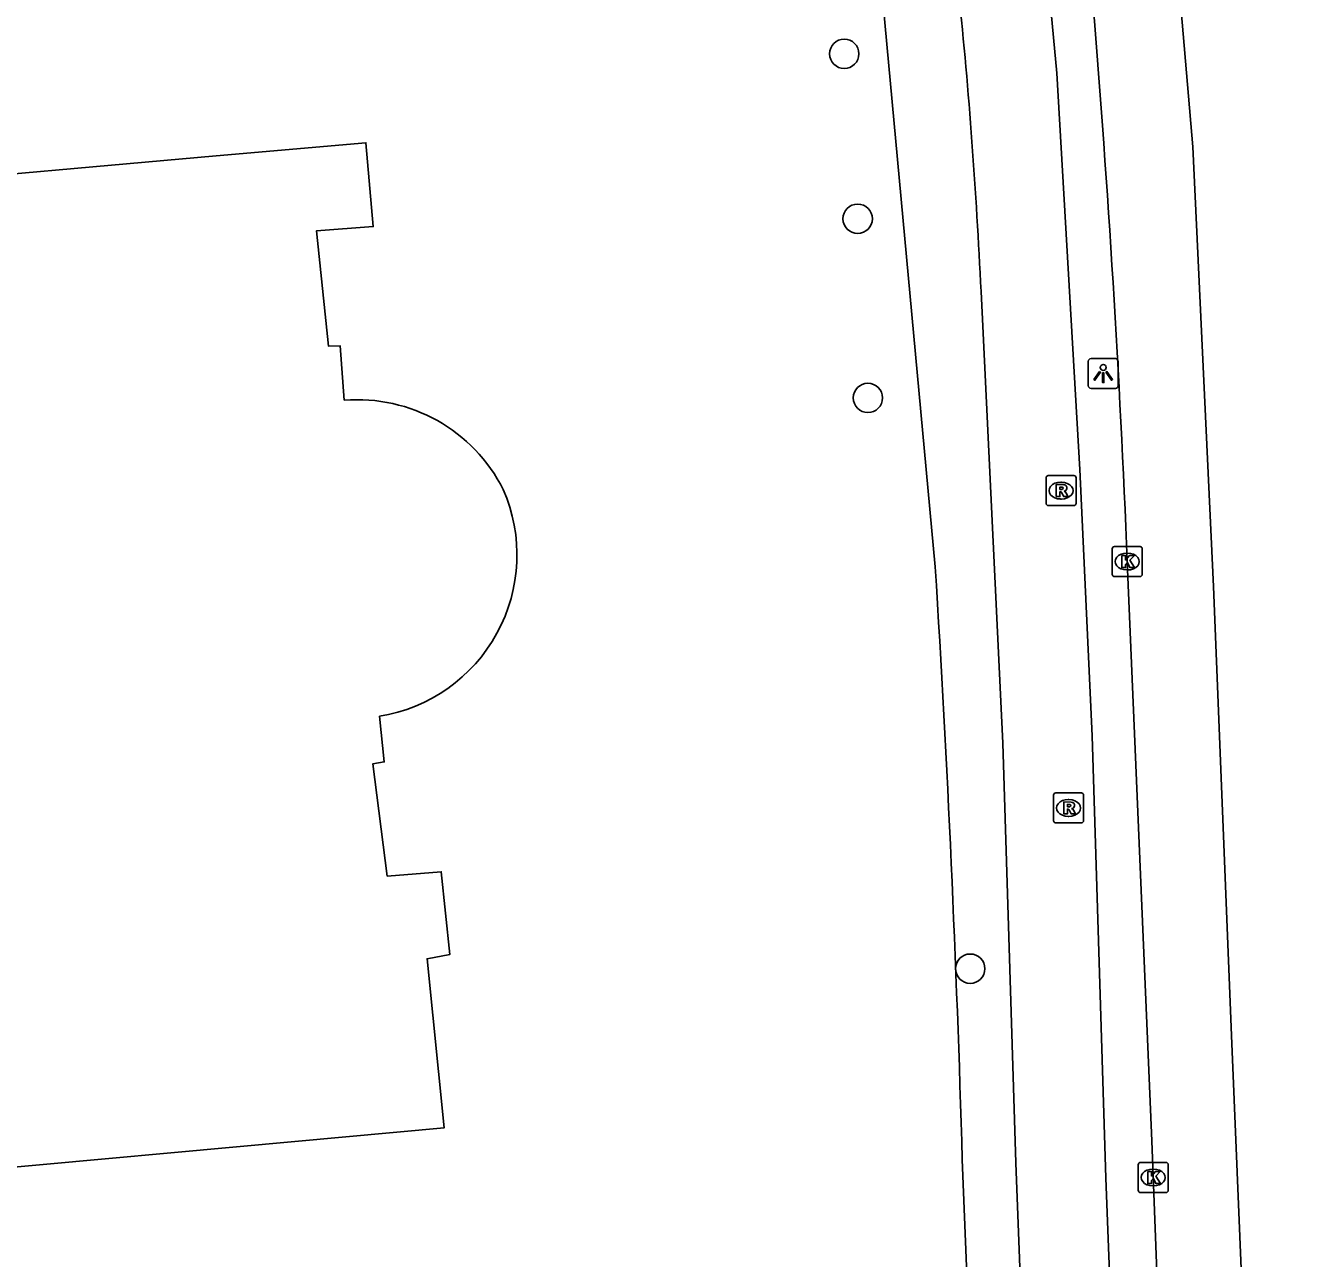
# Model space of a CAD drawing. Extents: x 159718 to 160783, y 383290 to 384030.
# Drawn here: x 160645.87 to 160688.44, y 383360.27 to 383401.3 of the extents above; entities that cross this region are included whole.
import ezdxf

# ---------------------------------------------------------------- set-up
doc = ezdxf.new("R2010")
doc.units = 0
for name, color, linetype in [('IMGEO_Boom', 7, 'Continuous'), ('IMGEO_Fietspad_gesloten', 7, 'Continuous'), ('IMGEO_Kolk', 7, 'Continuous'), ('IMGEO_Lichtpunt', 7, 'Continuous'), ('IMGEO_Pand', 7, 'Continuous'), ('IMGEO_Rijbaan_lokaal_gesloten', 7, 'Continuous'), ('IMGEO_Rioolput', 7, 'Continuous'), ('IMGEO_Voetpad_open', 7, 'Continuous')]:
    doc.layers.add(name, color=color, linetype=linetype)

msp = doc.modelspace()

# ---------------------------------------------------------------- linework, layer by layer
at = {"layer": 'IMGEO_Boom'}
for centre in [(160673.121, 383400.364), (160673.568, 383394.874), (160673.909, 383388.912), (160677.314, 383369.913)]:
    msp.add_circle(centre, 0.489, dxfattribs=at)
at = {"layer": 'IMGEO_Fietspad_gesloten'}
for points in [[(160683.062, 383310.21), (160683.056, 383331.059), (160681.827, 383362.938), (160681.376, 383377.667), (160680.963, 383386.524), (160680.195, 383399.717), (160674.164, 383464.304), (160673.091, 383471.483), (160672.42, 383477.341), (160672.113, 383479.631), (160670.363, 383492.142), (160669.616, 383497.819), (160669.325, 383500)], [(160677.674, 383392.45), (160678.396, 383377.425), (160678.836, 383363.45), (160680.179, 383328.431), (160680.343, 383312.731)]]:
    msp.add_lwpolyline(points, dxfattribs=at)
msp.add_arc((160494.885, 383383.85), 182.991, 2.69385, 5.82299, dxfattribs=at)
at = {"layer": 'IMGEO_Kolk'}
for p, q in [((160682.039, 383383.038), (160682.039, 383383.89)), ((160682.114, 383383.964), (160682.966, 383383.964)), ((160682.527, 383383.744), (160682.552, 383383.744)), ((160683.04, 383383.89), (160683.04, 383383.038)), ((160682.966, 383382.964), (160682.114, 383382.964)), ((160682.55, 383383.184), (160682.525, 383383.184)), ((160682.903, 383362.537), (160682.903, 383363.389)), ((160682.978, 383363.463), (160683.83, 383363.463)), ((160683.391, 383363.243), (160683.416, 383363.243)), ((160683.904, 383363.389), (160683.904, 383362.537)), ((160683.83, 383362.463), (160682.978, 383362.463)), ((160683.414, 383362.683), (160683.389, 383362.683))]:
    msp.add_line(p, q, dxfattribs=at)
for points in [[(160682.039, 383383.038), (160682.039, 383383.89)], [(160682.114, 383383.964), (160682.966, 383383.964)], [(160682.36, 383383.664), (160682.483, 383383.664), (160682.483, 383383.513), (160682.613, 383383.664), (160682.777, 383383.664), (160682.631, 383383.513), (160682.784, 383383.264), (160682.632, 383383.264), (160682.547, 383383.428), (160682.483, 383383.361), (160682.483, 383383.264), (160682.36, 383383.264), (160682.36, 383383.664)], [(160683.04, 383383.89), (160683.04, 383383.038)], [(160682.966, 383382.964), (160682.114, 383382.964)], [(160682.903, 383362.537), (160682.903, 383363.389)], [(160682.978, 383363.463), (160683.83, 383363.463)], [(160683.904, 383363.389), (160683.904, 383362.537)], [(160683.224, 383363.163), (160683.347, 383363.163), (160683.347, 383363.012), (160683.477, 383363.163), (160683.641, 383363.163), (160683.495, 383363.012), (160683.648, 383362.763), (160683.496, 383362.763), (160683.411, 383362.927), (160683.347, 383362.86), (160683.347, 383362.763), (160683.224, 383362.763), (160683.224, 383363.163)], [(160683.83, 383362.463), (160682.978, 383362.463)]]:
    msp.add_lwpolyline(points, dxfattribs=at)
for centre, start, end in [((160682.116, 383383.888), 91.552, 178.448), ((160682.116, 383383.888), 91.552, 178.448), ((160682.964, 383383.888), 1.552, 88.448), ((160682.964, 383383.888), 1.552, 88.448), ((160682.116, 383383.04), 181.552, 268.448), ((160682.116, 383383.04), 181.552, 268.448), ((160682.964, 383383.04), 271.552, 358.448), ((160682.964, 383383.04), 271.552, 358.448), ((160682.98, 383363.387), 91.552, 178.448), ((160682.98, 383363.387), 91.552, 178.448), ((160683.828, 383363.387), 1.552, 88.448), ((160683.828, 383363.387), 1.552, 88.448), ((160682.98, 383362.539), 181.552, 268.448), ((160682.98, 383362.539), 181.552, 268.448), ((160683.828, 383362.539), 271.552, 358.448), ((160683.828, 383362.539), 271.552, 358.448)]:
    msp.add_arc(centre, 0.0765, start, end, dxfattribs=at)
for centre, major_axis, ratio, start_param, end_param in [((160682.526, 383383.464), (-0.387, 0.002), 0.722429, 4.712389, 7.853982), ((160682.551, 383383.464), (-0.39, 0.002), 0.717154, 1.570796, 4.712389), ((160683.39, 383362.963), (-0.387, 0.002), 0.722429, 4.712389, 7.853982), ((160683.415, 383362.963), (-0.39, 0.002), 0.717154, 1.570796, 4.712389)]:
    msp.add_ellipse(centre, major_axis=major_axis, ratio=ratio, start_param=start_param, end_param=end_param, dxfattribs=at)
at = {"layer": 'IMGEO_Lichtpunt'}
for p, q in [((160681.242, 383390.127), (160681.242, 383389.32)), ((160681.242, 383390.127), (160681.242, 383389.32)), ((160682.144, 383390.222), (160681.336, 383390.222)), ((160682.144, 383390.222), (160681.336, 383390.222)), ((160682.238, 383389.32), (160682.238, 383390.127)), ((160682.238, 383389.32), (160682.238, 383390.127)), ((160681.336, 383389.226), (160682.144, 383389.226)), ((160681.336, 383389.226), (160682.144, 383389.226))]:
    msp.add_line(p, q, dxfattribs=at)
for points in [[(160681.616, 383389.791), (160681.655, 383389.763), (160681.467, 383389.501), (160681.429, 383389.528), (160681.616, 383389.791)], [(160681.718, 383389.743), (160681.765, 383389.743), (160681.765, 383389.421), (160681.718, 383389.421), (160681.718, 383389.743)], [(160681.828, 383389.763), (160681.866, 383389.79), (160682.053, 383389.528), (160682.014, 383389.5), (160681.828, 383389.763)]]:
    msp.add_lwpolyline(points, dxfattribs=at)
msp.add_circle((160681.741, 383389.925), 0.0994, dxfattribs=at)
for centre, start, end in [((160681.336, 383390.127), 90, 180), ((160681.336, 383390.127), 90, 180), ((160682.144, 383390.127), 0, 90), ((160682.144, 383390.127), 0, 90), ((160681.336, 383389.32), 180, 270), ((160681.336, 383389.32), 180, 270), ((160682.144, 383389.32), 270, 0), ((160682.144, 383389.32), 270, 360)]:
    msp.add_arc(centre, 0.0946, start, end, dxfattribs=at)
at = {"layer": 'IMGEO_Pand'}
for points in [[(160608.764, 383391.567), (160610.066, 383391.706), (160610.13, 383391.11), (160641.215, 383393.681), (160641.012, 383395.972), (160652.218, 383396.965), (160657.198, 383397.406), (160657.445, 383394.612), (160655.557, 383394.475), (160655.951, 383390.638), (160656.337, 383390.645), (160656.477, 383388.835)], [(160657.646, 383378.319), (160657.809, 383376.797), (160657.431, 383376.735), (160657.907, 383372.996), (160659.707, 383373.138), (160659.992, 383370.383), (160659.234, 383370.242), (160659.807, 383364.617), (160654.828, 383364.163), (160644.378, 383363.211)]]:
    msp.add_lwpolyline(points, dxfattribs=at)
for centre, radius, start, end in [((160656.909, 383383.404), 5.448, 26.8207, 94.544), ((160656.795, 383383.684), 5.432, 279.0141, 23.6405)]:
    msp.add_arc(centre, radius, start, end, dxfattribs=at)
at = {"layer": 'IMGEO_Rijbaan_lokaal_gesloten'}
for points in [[(160672.693, 383514.746), (160672.701, 383511.529), (160672.768, 383509.543), (160672.874, 383507.545), (160673.051, 383505.508), (160673.287, 383503.494), (160673.515, 383501.492), (160674.506, 383494.798), (160675.922, 383485.772), (160676.992, 383479.098), (160677.704, 383473.245), (160678.264, 383467.07), (160680.144, 383447.35), (160682.838, 383418.529), (160684.05, 383405.189), (160684.722, 383397.271), (160685.411, 383382.629), (160686.008, 383367.691), (160687.031, 383343.071), (160687.939, 383321.085), (160688.438, 383309.677)], [(160682.54, 383383.464), (160683.357, 383364.181), (160685.428, 383309.994)]]:
    msp.add_lwpolyline(points, dxfattribs=at)
msp.add_arc((160240.19, 383365.551), 442.713, 2.3189, 4.72656, dxfattribs=at)
at = {"layer": 'IMGEO_Rioolput'}
for p, q in [((160679.837, 383385.4), (160679.837, 383386.252)), ((160679.912, 383386.326), (160680.764, 383386.326)), ((160680.838, 383386.252), (160680.838, 383385.4)), ((160680.325, 383386.106), (160680.35, 383386.106)), ((160680.348, 383385.546), (160680.323, 383385.546)), ((160680.764, 383385.326), (160679.912, 383385.326)), ((160680.088, 383374.837), (160680.088, 383375.689)), ((160680.163, 383375.763), (160681.015, 383375.763)), ((160681.089, 383375.689), (160681.089, 383374.837)), ((160680.576, 383375.543), (160680.601, 383375.543)), ((160681.015, 383374.763), (160680.163, 383374.763)), ((160680.599, 383374.983), (160680.574, 383374.983))]:
    msp.add_line(p, q, dxfattribs=at)
for points in [[(160679.837, 383385.4), (160679.837, 383386.252)], [(160679.912, 383386.326), (160680.764, 383386.326)], [(160680.838, 383386.252), (160680.838, 383385.4)], [(160680.426, 383386.024), (160680.174, 383386.026), (160680.174, 383385.626)], [(160680.352, 383385.945), (160680.298, 383385.945), (160680.298, 383385.864)], [(160680.298, 383385.864), (160680.35, 383385.864)], [(160680.174, 383385.626), (160680.298, 383385.626), (160680.298, 383385.788), (160680.309, 383385.788)], [(160680.356, 383385.759), (160680.427, 383385.626), (160680.567, 383385.626), (160680.502, 383385.752)], [(160680.764, 383385.326), (160679.912, 383385.326)], [(160680.088, 383374.837), (160680.088, 383375.689)], [(160680.163, 383375.763), (160681.015, 383375.763)], [(160681.089, 383375.689), (160681.089, 383374.837)], [(160680.677, 383375.461), (160680.425, 383375.463), (160680.425, 383375.063)], [(160680.425, 383375.063), (160680.549, 383375.063), (160680.549, 383375.225), (160680.56, 383375.225)], [(160680.603, 383375.382), (160680.549, 383375.382), (160680.549, 383375.301)], [(160680.549, 383375.301), (160680.601, 383375.301)], [(160680.607, 383375.196), (160680.678, 383375.063), (160680.818, 383375.063), (160680.753, 383375.189)], [(160681.015, 383374.763), (160680.163, 383374.763)]]:
    msp.add_lwpolyline(points, dxfattribs=at)
for centre, radius, start, end in [((160679.914, 383386.25), 0.0765, 91.552, 178.448), ((160679.914, 383386.25), 0.0765, 91.552, 178.448), ((160680.762, 383386.25), 0.0765, 1.552, 88.448), ((160680.762, 383386.25), 0.0765, 1.552, 88.448), ((160680.334, 383386.053), 0.19, 274.7715, 282.9687), ((160680.358, 383385.849), 0.0964, 77.0061, 93.1865), ((160680.372, 383385.906), 0.0378, 276.6634, 79.6772), ((160680.425, 383385.914), 0.109, 350.3612, 89.416), ((160680.423, 383385.914), 0.112, 277.5842, 350.9817), ((160680.407, 383385.699), 0.108, 29.5134, 73.7905), ((160679.914, 383385.402), 0.0765, 181.552, 268.448), ((160679.914, 383385.402), 0.0765, 181.552, 268.448), ((160680.308, 383385.735), 0.0533, 26.0293, 88.6989), ((160680.762, 383385.402), 0.0765, 271.552, 358.448), ((160680.762, 383385.402), 0.0765, 271.552, 358.448), ((160680.165, 383375.687), 0.0765, 91.552, 178.448), ((160680.165, 383375.687), 0.0765, 91.552, 178.448), ((160681.013, 383375.687), 0.0765, 1.552, 88.448), ((160681.013, 383375.687), 0.0765, 1.552, 88.448), ((160680.559, 383375.172), 0.0533, 26.0293, 88.6989), ((160680.585, 383375.49), 0.19, 274.7715, 282.9687), ((160680.609, 383375.286), 0.0964, 77.0061, 93.1865), ((160680.623, 383375.343), 0.0378, 276.6634, 79.6772), ((160680.676, 383375.351), 0.109, 350.3612, 89.416), ((160680.674, 383375.351), 0.112, 277.5842, 350.9817), ((160680.658, 383375.136), 0.108, 29.5134, 73.7905), ((160680.165, 383374.839), 0.0765, 181.552, 268.448), ((160680.165, 383374.839), 0.0765, 181.552, 268.448), ((160681.013, 383374.839), 0.0765, 271.552, 358.448), ((160681.013, 383374.839), 0.0765, 271.552, 358.448)]:
    msp.add_arc(centre, radius, start, end, dxfattribs=at)
for centre, major_axis, ratio, start_param, end_param in [((160680.324, 383385.826), (-0.387, 0.002), 0.722429, 4.712389, 7.853982), ((160680.349, 383385.826), (-0.39, 0.002), 0.717154, 1.570796, 4.712389), ((160680.575, 383375.263), (-0.387, 0.002), 0.722429, 4.712389, 7.853982), ((160680.6, 383375.263), (-0.39, 0.002), 0.717154, 1.570796, 4.712389)]:
    msp.add_ellipse(centre, major_axis=major_axis, ratio=ratio, start_param=start_param, end_param=end_param, dxfattribs=at)
at = {"layer": 'IMGEO_Voetpad_open'}
for points in [[(160674.14, 383405.061), (160674.244, 383403.931), (160676.151, 383383.286)], [(160677.05, 383363.558), (160677.199, 383359.74), (160678.623, 383323.166), (160678.597, 383320.929)]]:
    msp.add_lwpolyline(points, dxfattribs=at)
msp.add_arc((160072.415, 383345.889), 604.893, 1.673814, 3.544484, dxfattribs=at)

doc.saveas('drawing.dxf')
